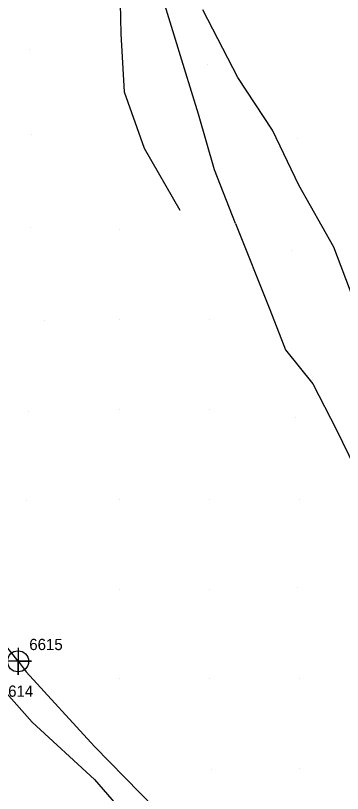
# Model space of a CAD drawing. Extents: x 2062781 to 2066835, y 358981 to 366501.
# Drawn here: x 2065876.4 to 2065949.1, y 364463.2 to 364636.2 of the extents above; entities that cross this region are included whole.
import ezdxf

# ---------------------------------------------------------------- set-up
doc = ezdxf.new("R2010")
doc.units = 0
for name, color, linetype in [('Exist DTM Ridgeline', 7, 'Continuous'), ('Exist DTM Ridgeline Cogo Number', 7, 'Continuous'), ('Exist DTM Ridgeline Cogo Point CELL', 7, 'Continuous'), ('PH Exist DTM Breakline', 7, 'Continuous'), ('PH Exist DTM Point', 7, 'Continuous')]:
    doc.layers.add(name, color=color, linetype=linetype)

msp = doc.modelspace()

# ---------------------------------------------------------------- linework, layer by layer
at = {"layer": 'Exist DTM Ridgeline'}
msp.add_line((2065876.93, 364492.58), (2065878.75, 364490.25), dxfattribs=at)
msp.add_lwpolyline([(2065876.93, 364492.58), (2065866.04, 364506.24), (2065857.72, 364516.88), (2065844.75, 364538.41), (2065817.58, 364581.91), (2065796.46, 364602.54), (2065785.98, 364614.04), (2065773.22, 364629.93)], dxfattribs=at)
at = {"layer": 'Exist DTM Ridgeline Cogo Point CELL'}
msp.add_lwpolyline([(2065876.93, 364495.58), (2065876.93, 364489.58), (2065876.93, 364492.58), (2065879.93, 364492.58), (2065873.93, 364492.58)], dxfattribs=at)
msp.add_lwpolyline([(2065876.93, 364495.58), (2065876.93, 364489.58), (2065876.93, 364492.58), (2065879.93, 364492.58), (2065873.93, 364492.58)], dxfattribs=at)
msp.add_lwpolyline([(2065876.93, 364495.58), (2065876.93, 364489.58), (2065876.93, 364492.58), (2065879.93, 364492.58), (2065873.93, 364492.58)], dxfattribs=at)
msp.add_circle((2065876.93, 364492.58), 2.34, dxfattribs=at)
msp.add_circle((2065876.93, 364492.58), 2.34, dxfattribs=at)
msp.add_circle((2065876.93, 364492.58), 2.34, dxfattribs=at)
at = {"layer": 'PH Exist DTM Breakline'}
for points in [[(2065925.31, 364589.98), (2065920.61, 364601.88), (2065917.04, 364614.24), (2065913.95, 364624.34), (2065908.78, 364641.33), (2065906.62, 364649.98)], [(2065899.64, 364638.94), (2065899.78, 364632.15), (2065900.52, 364619.22), (2065904.96, 364606.7), (2065912.94, 364592.88)], [(2066068.68, 364403.91), (2066063.48, 364410.71), (2066057.71, 364423.55), (2066051.78, 364433.4), (2066047.74, 364438.09), (2066040.28, 364442.11), (2066031.81, 364446.82), (2066022.33, 364457.14), (2066017.21, 364461.74), (2066009.58, 364466.76), (2066001.04, 364475.99), (2065995.2, 364483.49), (2065990.59, 364496.37), (2065984.96, 364514.7), (2065978.05, 364526.3), (2065970.71, 364540.22), (2065964.27, 364552.31), (2065953.31, 364570.11), (2065951.46, 364573.36), (2065947.18, 364584.69), (2065939.36, 364598.48), (2065933.54, 364610.68), (2065925.86, 364622.41), (2065918.02, 364637.46)], [(2065925.31, 364589.98), (2065932.91, 364570.83), (2065936.41, 364561.83), (2065942.48, 364554.3), (2065947.79, 364544.03), (2065951.86, 364535.65), (2065957.02, 364526.34), (2065959.39, 364521.25), (2065964.16, 364510.68), (2065969.37, 364494.58), (2065970.74, 364483), (2065973.67, 364469.9), (2065977.84, 364458.64), (2065981.77, 364439.4), (2065986.25, 364427.89), (2065989.17, 364416.1), (2065993.12, 364406.65), (2065998.01, 364394.52), (2066009.1, 364371.61), (2066015.62, 364362.85), (2066021.45, 364347.34), (2066027.91, 364329.7)], [(2065866.5, 364497.73), (2065869.69, 364490.67), (2065880.11, 364479.03), (2065893.93, 364466.31), (2065900.66, 364458.53), (2065904.8, 364446.19), (2065912.32, 364432.71), (2065924.63, 364419.9), (2065934.95, 364405.39), (2065940.35, 364394.71), (2065951.32, 364376.01), (2065961.42, 364365.21), (2065971.17, 364348.46), (2065981.99, 364338.72), (2065986.44, 364334.2), (2065991.03, 364322.91), (2065999.68, 364311.69), (2066008.65, 364299.94)], [(2065878.75, 364490.25), (2065893.97, 364473.62), (2065910.88, 364456.36), (2065914.73, 364447.06), (2065915.51, 364442.65), (2065922.97, 364433.26), (2065933.41, 364419.07), (2065945.76, 364398.25), (2065950.22, 364391.7), (2065959.85, 364378.27), (2065965.59, 364370.26), (2065977.54, 364355.58), (2065982.36, 364350.26), (2065986.91, 364344.35), (2065994.29, 364333.39), (2065998.59, 364324.33), (2066004.93, 364317.01), (2066010.75, 364308.14), (2066016.98, 364304.04)]]:
    msp.add_lwpolyline(points, dxfattribs=at)
at = {"layer": 'PH Exist DTM Point'}
for p, q in [((2065879.57, 364628.66), (2065879.57, 364628.66)), ((2065919.04, 364625.4), (2065919.04, 364625.4)), ((2065880.01, 364609.65), (2065880.01, 364609.65)), ((2065939.06, 364608.94), (2065939.06, 364608.94)), ((2065879.78, 364589.03), (2065879.78, 364589.03)), ((2065899.57, 364588.66), (2065899.57, 364588.66)), ((2065937.78, 364583.89), (2065937.78, 364583.89)), ((2065882.72, 364568.43), (2065882.72, 364568.43)), ((2065899.57, 364568.66), (2065899.57, 364568.66)), ((2065919.48, 364568.5), (2065919.48, 364568.5)), ((2065879.27, 364548.11), (2065879.27, 364548.11)), ((2065899.57, 364548.66), (2065899.57, 364548.66)), ((2065919.57, 364548.66), (2065919.57, 364548.66)), ((2065938.68, 364546.71), (2065938.68, 364546.71)), ((2065878.82, 364528.43), (2065878.82, 364528.43)), ((2065899.57, 364528.66), (2065899.57, 364528.66)), ((2065919.57, 364528.66), (2065919.57, 364528.66)), ((2065939.57, 364528.66), (2065939.57, 364528.66)), ((2065899.57, 364508.66), (2065899.57, 364508.66)), ((2065919.57, 364508.66), (2065919.57, 364508.66)), ((2065939.14, 364508.93), (2065939.14, 364508.93)), ((2065899.56, 364488.67), (2065899.56, 364488.67)), ((2065919.63, 364488.76), (2065919.63, 364488.76)), ((2065939.57, 364488.66), (2065939.57, 364488.66)), ((2065919.95, 364468.54), (2065919.95, 364468.54)), ((2065939.57, 364468.66), (2065939.57, 364468.66))]:
    msp.add_line(p, q, dxfattribs=at)

# ---------------------------------------------------------------- texts
at = {"layer": 'Exist DTM Ridgeline Cogo Number'}
for s, p in [('6615', (2065879.43, 364495.08)), ('6615', (2065879.43, 364495.08)), ('6615', (2065879.43, 364495.08)), ('6614', (2065872.88, 364484.7)), ('6614', (2065872.88, 364484.7)), ('6614', (2065872.88, 364484.7))]:
    msp.add_text(s, height=2.5, dxfattribs=at).set_placement(p)

doc.saveas('drawing.dxf')
